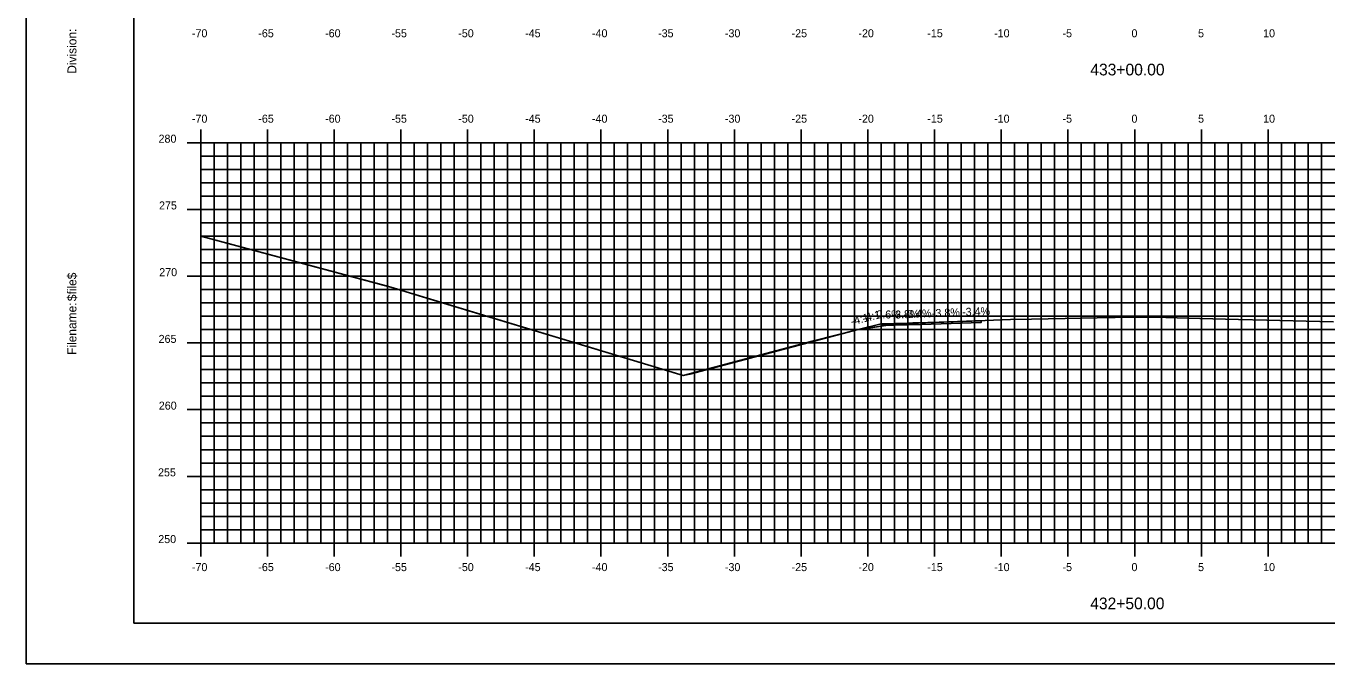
# Model space of a CAD drawing. Extents: x 1168600 to 1177589, y 610178 to 611246.
# Drawn here: x 1176211.1 to 1176308.5, y 610900.5 to 610948.3 of the extents above; entities that cross this region are included whole.
import ezdxf

# ---------------------------------------------------------------- set-up
doc = ezdxf.new("R2010")
doc.units = 0
for name, color, linetype in [('_Construction', 7, 'Continuous'), ('_Station Equation', 7, 'Continuous'), ('ANNOTATION', 7, 'Continuous'), ('D_Roadway_Edge_TW', 7, 'Continuous'), ('D_Slope_Direction', 7, 'Continuous'), ('D_Text_Standard', 7, 'Continuous'), ('H_V ANNOTATION', 7, 'Continuous'), ('MAJOR', 7, 'Continuous'), ('MATCH LINES', 7, 'Continuous'), ('MINOR', 7, 'Continuous')]:
    doc.layers.add(name, color=color, linetype=linetype)

msp = doc.modelspace()

# ---------------------------------------------------------------- linework, layer by layer
at = {"layer": '_Construction'}
for p, q in [((1176219.176, 611008.596), (1176219.176, 610903.596)), ((1176219.176, 610903.596), (1176379.176, 610903.596))]:
    msp.add_line(p, q, dxfattribs=at)
msp.add_lwpolyline([(1176211.083, 610900.537), (1176381.083, 610900.537), (1176381.083, 611010.537), (1176211.083, 611010.537)], close=True, dxfattribs=at)
at = {"layer": '_Station Equation'}
for points in [[(1176224.176, 610932.602), (1176238.069, 610928.874), (1176238.606, 610928.714), (1176238.994, 610928.587), (1176260.325, 610922.145), (1176260.848, 610922.258), (1176273.44, 610925.591), (1176273.816, 610925.644), (1176274.001, 610925.67), (1176274.227, 610925.703), (1176275.518, 610925.891), (1176276.16, 610925.985), (1176276.403, 610926.022), (1176276.776, 610926.045), (1176277.559, 610926.095), (1176279.796, 610926.153), (1176284.868, 610926.34), (1176286.444, 610926.368), (1176290.227, 610926.453), (1176291.367, 610926.474), (1176294.069, 610926.528), (1176294.286, 610926.529), (1176296.505, 610926.487), (1176299.07, 610926.431), (1176301.946, 610926.357), (1176304.071, 610926.301), (1176307.032, 610926.224), (1176309.071, 610926.166)], [(1176224.176, 610932.595), (1176238.606, 610928.714), (1176240.557, 610928.115), (1176260.325, 610922.145), (1176270.104, 610924.757), (1176273.44, 610925.591), (1176273.816, 610925.644), (1176274.001, 610925.67), (1176274.227, 610925.703), (1176274.465, 610925.738), (1176275.517, 610925.891), (1176276.159, 610925.985), (1176276.403, 610926.022), (1176276.777, 610926.045), (1176277.56, 610926.095), (1176279.798, 610926.153), (1176282.33, 610926.251), (1176284.868, 610926.34), (1176286.443, 610926.368), (1176290.227, 610926.453), (1176291.366, 610926.474), (1176294.069, 610926.528), (1176294.287, 610926.529), (1176296.504, 610926.487), (1176299.07, 610926.431), (1176301.947, 610926.356), (1176304.071, 610926.301), (1176307.033, 610926.224), (1176309.071, 610926.166)]]:
    msp.add_lwpolyline(points, dxfattribs=at)
at = {"layer": 'D_Roadway_Edge_TW'}
msp.add_lwpolyline([(1176282.671, 610926.259), (1176276.401, 610926.023), (1176278.175, 610926.089), (1176275.176, 610926.03), (1176275.176, 610925.905), (1176278.175, 610925.964), (1176282.671, 610926.134)], close=True, dxfattribs=at)
msp.add_lwpolyline([(1176282.671, 610926.259), (1176276.401, 610926.023), (1176278.175, 610926.089), (1176275.176, 610926.03), (1176275.176, 610925.905), (1176278.175, 610925.964), (1176282.671, 610926.134)], close=True, dxfattribs=at)
msp.add_lwpolyline([(1176282.671, 610926.259), (1176276.401, 610926.023), (1176278.175, 610926.089), (1176278.175, 610925.964), (1176282.671, 610926.134), (1176282.671, 610926.259)], dxfattribs=at)
msp.add_lwpolyline([(1176282.671, 610926.259), (1176276.401, 610926.023), (1176278.175, 610926.089), (1176278.175, 610925.964), (1176282.671, 610926.134), (1176282.671, 610926.259)], dxfattribs=at)
at = {"layer": 'D_Slope_Direction'}
for points in [[(1176275.176, 610926.03), (1176273.44, 610925.591)], [(1176275.176, 610926.03), (1176273.44, 610925.591)], [(1176278.175, 610926.089), (1176275.176, 610926.03)], [(1176278.175, 610926.089), (1176275.176, 610926.03)]]:
    msp.add_lwpolyline(points, dxfattribs=at)
at = {"layer": 'D_Text_Standard'}
msp.add_lwpolyline([(1176273.44, 610925.591), (1176274.283, 610925.807), (1176274.283, 610925.807), (1176275.176, 610926.03), (1176276.279, 610926.024), (1176276.401, 610926.023), (1176277.97, 610926.082), (1176278.175, 610926.089), (1176282.239, 610926.244), (1176282.671, 610926.259)], dxfattribs=at)
at = {"layer": 'MAJOR'}
for p, q in [((1176224.176, 610940.598), (1176224.176, 610939.596)), ((1176229.176, 610940.598), (1176229.176, 610939.596)), ((1176234.176, 610940.598), (1176234.176, 610939.596)), ((1176239.176, 610940.598), (1176239.176, 610939.596)), ((1176244.176, 610940.598), (1176244.176, 610939.596)), ((1176249.176, 610940.598), (1176249.176, 610939.596)), ((1176254.176, 610940.598), (1176254.176, 610939.596)), ((1176259.176, 610940.598), (1176259.176, 610939.596)), ((1176264.176, 610940.598), (1176264.176, 610939.596)), ((1176269.176, 610940.598), (1176269.176, 610939.596)), ((1176274.176, 610940.598), (1176274.176, 610939.596)), ((1176279.176, 610940.598), (1176279.176, 610939.596)), ((1176284.176, 610940.598), (1176284.176, 610939.596)), ((1176289.176, 610940.598), (1176289.176, 610939.596)), ((1176294.176, 610940.598), (1176294.176, 610939.596)), ((1176299.176, 610940.598), (1176299.176, 610939.596)), ((1176304.176, 610940.598), (1176304.176, 610939.596)), ((1176223.174, 610939.596), (1176224.176, 610939.596)), ((1176224.176, 610939.596), (1176364.176, 610939.596)), ((1176224.176, 610909.596), (1176224.176, 610939.596)), ((1176224.176, 610909.596), (1176224.176, 610939.596)), ((1176224.176, 610939.596), (1176364.176, 610939.596)), ((1176229.176, 610909.596), (1176229.176, 610939.596)), ((1176234.176, 610909.596), (1176234.176, 610939.596)), ((1176239.176, 610909.596), (1176239.176, 610939.596)), ((1176244.176, 610909.596), (1176244.176, 610939.596)), ((1176249.176, 610909.596), (1176249.176, 610939.596)), ((1176254.176, 610909.596), (1176254.176, 610939.596)), ((1176259.176, 610909.596), (1176259.176, 610939.596)), ((1176264.176, 610909.596), (1176264.176, 610939.596)), ((1176269.176, 610909.596), (1176269.176, 610939.596)), ((1176274.176, 610909.596), (1176274.176, 610939.596)), ((1176279.176, 610909.596), (1176279.176, 610939.596)), ((1176284.176, 610909.596), (1176284.176, 610939.596)), ((1176289.176, 610909.596), (1176289.176, 610939.596)), ((1176294.176, 610909.596), (1176294.176, 610939.596)), ((1176299.176, 610909.596), (1176299.176, 610939.596)), ((1176304.176, 610909.596), (1176304.176, 610939.596)), ((1176223.174, 610934.596), (1176224.176, 610934.596)), ((1176224.176, 610934.596), (1176364.176, 610934.596)), ((1176223.174, 610929.596), (1176224.176, 610929.596)), ((1176224.176, 610929.596), (1176364.176, 610929.596)), ((1176223.174, 610924.596), (1176224.176, 610924.596)), ((1176224.176, 610924.596), (1176364.176, 610924.596)), ((1176223.174, 610919.596), (1176224.176, 610919.596)), ((1176224.176, 610919.596), (1176364.176, 610919.596)), ((1176223.174, 610914.596), (1176224.176, 610914.596)), ((1176224.176, 610914.596), (1176364.176, 610914.596)), ((1176223.174, 610909.596), (1176224.176, 610909.596)), ((1176224.176, 610909.596), (1176364.176, 610909.596)), ((1176224.176, 610909.596), (1176364.176, 610909.596)), ((1176224.176, 610908.594), (1176224.176, 610909.596)), ((1176229.176, 610908.594), (1176229.176, 610909.596)), ((1176234.176, 610908.594), (1176234.176, 610909.596)), ((1176239.176, 610908.594), (1176239.176, 610909.596)), ((1176244.176, 610908.594), (1176244.176, 610909.596)), ((1176249.176, 610908.594), (1176249.176, 610909.596)), ((1176254.176, 610908.594), (1176254.176, 610909.596)), ((1176259.176, 610908.594), (1176259.176, 610909.596)), ((1176264.176, 610908.594), (1176264.176, 610909.596)), ((1176269.176, 610908.594), (1176269.176, 610909.596)), ((1176274.176, 610908.594), (1176274.176, 610909.596)), ((1176279.176, 610908.594), (1176279.176, 610909.596)), ((1176284.176, 610908.594), (1176284.176, 610909.596)), ((1176289.176, 610908.594), (1176289.176, 610909.596)), ((1176294.176, 610908.594), (1176294.176, 610909.596)), ((1176299.176, 610908.594), (1176299.176, 610909.596)), ((1176304.176, 610908.594), (1176304.176, 610909.596))]:
    msp.add_line(p, q, dxfattribs=at)
at = {"layer": 'MATCH LINES'}
msp.add_lwpolyline([(1176278.175, 610926.089), (1176278.175, 610925.964)], dxfattribs=at)
msp.add_lwpolyline([(1176278.175, 610926.089), (1176278.175, 610925.964)], dxfattribs=at)
at = {"layer": 'MINOR'}
for p, q in [((1176225.176, 610909.596), (1176225.176, 610939.596)), ((1176226.176, 610909.596), (1176226.176, 610939.596)), ((1176227.176, 610909.596), (1176227.176, 610939.596)), ((1176228.176, 610909.596), (1176228.176, 610939.596)), ((1176230.176, 610909.596), (1176230.176, 610939.596)), ((1176231.176, 610909.596), (1176231.176, 610939.596)), ((1176232.176, 610909.596), (1176232.176, 610939.596)), ((1176233.176, 610909.596), (1176233.176, 610939.596)), ((1176235.176, 610909.596), (1176235.176, 610939.596)), ((1176236.176, 610909.596), (1176236.176, 610939.596)), ((1176237.176, 610909.596), (1176237.176, 610939.596)), ((1176238.176, 610909.596), (1176238.176, 610939.596)), ((1176240.176, 610909.596), (1176240.176, 610939.596)), ((1176241.176, 610909.596), (1176241.176, 610939.596)), ((1176242.176, 610909.596), (1176242.176, 610939.596)), ((1176243.176, 610909.596), (1176243.176, 610939.596)), ((1176245.176, 610909.596), (1176245.176, 610939.596)), ((1176246.176, 610909.596), (1176246.176, 610939.596)), ((1176247.176, 610909.596), (1176247.176, 610939.596)), ((1176248.176, 610909.596), (1176248.176, 610939.596)), ((1176250.176, 610909.596), (1176250.176, 610939.596)), ((1176251.176, 610909.596), (1176251.176, 610939.596)), ((1176252.176, 610909.596), (1176252.176, 610939.596)), ((1176253.176, 610909.596), (1176253.176, 610939.596)), ((1176255.176, 610909.596), (1176255.176, 610939.596)), ((1176256.176, 610909.596), (1176256.176, 610939.596)), ((1176257.176, 610909.596), (1176257.176, 610939.596)), ((1176258.176, 610909.596), (1176258.176, 610939.596)), ((1176260.176, 610909.596), (1176260.176, 610939.596)), ((1176261.176, 610909.596), (1176261.176, 610939.596)), ((1176262.176, 610909.596), (1176262.176, 610939.596)), ((1176263.176, 610909.596), (1176263.176, 610939.596)), ((1176265.176, 610909.596), (1176265.176, 610939.596)), ((1176266.176, 610909.596), (1176266.176, 610939.596)), ((1176267.176, 610909.596), (1176267.176, 610939.596)), ((1176268.176, 610909.596), (1176268.176, 610939.596)), ((1176270.176, 610909.596), (1176270.176, 610939.596)), ((1176271.176, 610909.596), (1176271.176, 610939.596)), ((1176272.176, 610909.596), (1176272.176, 610939.596)), ((1176273.176, 610909.596), (1176273.176, 610939.596)), ((1176275.176, 610909.596), (1176275.176, 610939.596)), ((1176276.176, 610909.596), (1176276.176, 610939.596)), ((1176277.176, 610909.596), (1176277.176, 610939.596)), ((1176278.176, 610909.596), (1176278.176, 610939.596)), ((1176280.176, 610909.596), (1176280.176, 610939.596)), ((1176281.176, 610909.596), (1176281.176, 610939.596)), ((1176282.176, 610909.596), (1176282.176, 610939.596)), ((1176283.176, 610909.596), (1176283.176, 610939.596)), ((1176285.176, 610909.596), (1176285.176, 610939.596)), ((1176286.176, 610909.596), (1176286.176, 610939.596)), ((1176287.176, 610909.596), (1176287.176, 610939.596)), ((1176288.176, 610909.596), (1176288.176, 610939.596)), ((1176290.176, 610909.596), (1176290.176, 610939.596)), ((1176291.176, 610909.596), (1176291.176, 610939.596)), ((1176292.176, 610909.596), (1176292.176, 610939.596)), ((1176293.176, 610909.596), (1176293.176, 610939.596)), ((1176295.176, 610909.596), (1176295.176, 610939.596)), ((1176296.176, 610909.596), (1176296.176, 610939.596)), ((1176297.176, 610909.596), (1176297.176, 610939.596)), ((1176298.176, 610909.596), (1176298.176, 610939.596)), ((1176300.176, 610909.596), (1176300.176, 610939.596)), ((1176301.176, 610909.596), (1176301.176, 610939.596)), ((1176302.176, 610909.596), (1176302.176, 610939.596)), ((1176303.176, 610909.596), (1176303.176, 610939.596)), ((1176305.176, 610909.596), (1176305.176, 610939.596)), ((1176306.176, 610909.596), (1176306.176, 610939.596)), ((1176307.176, 610909.596), (1176307.176, 610939.596)), ((1176308.176, 610909.596), (1176308.176, 610939.596)), ((1176224.176, 610938.596), (1176364.176, 610938.596)), ((1176224.176, 610938.596), (1176225.178, 610938.596)), ((1176224.176, 610937.596), (1176364.176, 610937.596)), ((1176224.176, 610937.596), (1176225.178, 610937.596)), ((1176224.176, 610936.596), (1176364.176, 610936.596)), ((1176224.176, 610936.596), (1176225.178, 610936.596)), ((1176224.176, 610935.596), (1176364.176, 610935.596)), ((1176224.176, 610935.596), (1176225.178, 610935.596)), ((1176224.176, 610933.596), (1176364.176, 610933.596)), ((1176224.176, 610933.596), (1176225.178, 610933.596)), ((1176224.176, 610932.596), (1176364.176, 610932.596)), ((1176224.176, 610932.596), (1176225.178, 610932.596)), ((1176224.176, 610931.596), (1176364.176, 610931.596)), ((1176224.176, 610931.596), (1176225.178, 610931.596)), ((1176224.176, 610930.596), (1176364.176, 610930.596)), ((1176224.176, 610930.596), (1176225.178, 610930.596)), ((1176224.176, 610928.596), (1176364.176, 610928.596)), ((1176224.176, 610928.596), (1176225.178, 610928.596)), ((1176224.176, 610927.596), (1176364.176, 610927.596)), ((1176224.176, 610927.596), (1176225.178, 610927.596)), ((1176224.176, 610926.596), (1176364.176, 610926.596)), ((1176224.176, 610926.596), (1176225.178, 610926.596)), ((1176224.176, 610925.596), (1176364.176, 610925.596)), ((1176224.176, 610925.596), (1176225.178, 610925.596)), ((1176224.176, 610923.596), (1176364.176, 610923.596)), ((1176224.176, 610923.596), (1176225.178, 610923.596)), ((1176224.176, 610922.596), (1176364.176, 610922.596)), ((1176224.176, 610922.596), (1176225.178, 610922.596)), ((1176224.176, 610921.596), (1176364.176, 610921.596)), ((1176224.176, 610921.596), (1176225.178, 610921.596)), ((1176224.176, 610920.596), (1176364.176, 610920.596)), ((1176224.176, 610920.596), (1176225.178, 610920.596)), ((1176224.176, 610918.596), (1176364.176, 610918.596)), ((1176224.176, 610918.596), (1176225.178, 610918.596)), ((1176224.176, 610917.596), (1176364.176, 610917.596)), ((1176224.176, 610917.596), (1176225.178, 610917.596)), ((1176224.176, 610916.596), (1176364.176, 610916.596)), ((1176224.176, 610916.596), (1176225.178, 610916.596)), ((1176224.176, 610915.596), (1176364.176, 610915.596)), ((1176224.176, 610915.596), (1176225.178, 610915.596)), ((1176224.176, 610913.596), (1176364.176, 610913.596)), ((1176224.176, 610913.596), (1176225.178, 610913.596)), ((1176224.176, 610912.596), (1176364.176, 610912.596)), ((1176224.176, 610912.596), (1176225.178, 610912.596)), ((1176224.176, 610911.596), (1176364.176, 610911.596)), ((1176224.176, 610911.596), (1176225.178, 610911.596)), ((1176224.176, 610910.596), (1176364.176, 610910.596)), ((1176224.176, 610910.596), (1176225.178, 610910.596))]:
    msp.add_line(p, q, dxfattribs=at)

# ---------------------------------------------------------------- texts
at = {"layer": '_Construction'}
for s, p in [('Division:', (1176214.861, 610944.762)), ('$file$', (1176214.861, 610927.722)), ('Filename:', (1176214.861, 610923.695))]:
    msp.add_text(s, height=0.6696, rotation=90, dxfattribs=at).set_placement(p)
at = {"layer": 'ANNOTATION'}
for s, rotation, p in [('-4:1', 14.38912, (1176272.969, 610925.902)), ('-4:1', 14.03624, (1176273.841, 610926.128)), ('0.6%', 359.65843, (1176274.81, 610926.433)), ('-3.8%', 2.16204, (1176275.966, 610926.407)), ('-3.4%', 1.96325, (1176276.867, 610926.445)), ('-3.8%', 2.17831, (1176278.987, 610926.521)), ('-3.4%', 1.95333, (1176281.25, 610926.611))]:
    msp.add_text(s, height=0.6, rotation=rotation, dxfattribs=at).set_placement(p)
at = {"layer": 'H_V ANNOTATION'}
for s, height, p in [('-70', 0.6, (1176223.518, 610947.496)), ('-65', 0.6, (1176228.494, 610947.496)), ('-60', 0.6, (1176233.502, 610947.496)), ('-55', 0.6, (1176238.472, 610947.496)), ('-50', 0.6, (1176243.48, 610947.496)), ('-45', 0.6, (1176248.494, 610947.496)), ('-40', 0.6, (1176253.502, 610947.496)), ('-35', 0.6, (1176258.456, 610947.496)), ('-30', 0.6, (1176263.464, 610947.496)), ('-25', 0.6, (1176268.462, 610947.496)), ('-20', 0.6, (1176273.47, 610947.496)), ('-15', 0.6, (1176278.633, 610947.496)), ('-10', 0.6, (1176283.641, 610947.496)), ('-5', 0.6, (1176288.767, 610947.496)), ('0', 0.6, (1176293.935, 610947.496)), ('5', 0.6, (1176298.927, 610947.496)), ('10', 0.6, (1176303.801, 610947.496)), ('433+00.00', 0.875, (1176290.852, 610944.639)), ('-70', 0.6, (1176223.518, 610941.096)), ('-65', 0.6, (1176228.494, 610941.096)), ('-60', 0.6, (1176233.502, 610941.096)), ('-55', 0.6, (1176238.472, 610941.096)), ('-50', 0.6, (1176243.48, 610941.096)), ('-45', 0.6, (1176248.494, 610941.096)), ('-40', 0.6, (1176253.502, 610941.096)), ('-35', 0.6, (1176258.456, 610941.096)), ('-30', 0.6, (1176263.464, 610941.096)), ('-25', 0.6, (1176268.462, 610941.096)), ('-20', 0.6, (1176273.47, 610941.096)), ('-15', 0.6, (1176278.633, 610941.096)), ('-10', 0.6, (1176283.641, 610941.096)), ('-5', 0.6, (1176288.767, 610941.096)), ('0', 0.6, (1176293.935, 610941.096)), ('5', 0.6, (1176298.927, 610941.096)), ('10', 0.6, (1176303.801, 610941.096)), ('280', 0.6, (1176221.017, 610939.596)), ('275', 0.6, (1176221.054, 610934.596)), ('270', 0.6, (1176221.07, 610929.596)), ('265', 0.6, (1176221.022, 610924.596)), ('260', 0.6, (1176221.038, 610919.596)), ('255', 0.6, (1176220.979, 610914.596)), ('250', 0.6, (1176220.995, 610909.596)), ('-70', 0.6, (1176223.518, 610907.496)), ('-65', 0.6, (1176228.494, 610907.496)), ('-60', 0.6, (1176233.502, 610907.496)), ('-55', 0.6, (1176238.472, 610907.496)), ('-50', 0.6, (1176243.48, 610907.496)), ('-45', 0.6, (1176248.494, 610907.496)), ('-40', 0.6, (1176253.502, 610907.496)), ('-35', 0.6, (1176258.456, 610907.496)), ('-30', 0.6, (1176263.464, 610907.496)), ('-25', 0.6, (1176268.462, 610907.496)), ('-20', 0.6, (1176273.47, 610907.496)), ('-15', 0.6, (1176278.633, 610907.496)), ('-10', 0.6, (1176283.641, 610907.496)), ('-5', 0.6, (1176288.767, 610907.496)), ('0', 0.6, (1176293.935, 610907.496)), ('5', 0.6, (1176298.927, 610907.496)), ('10', 0.6, (1176303.801, 610907.496)), ('432+50.00', 0.875, (1176290.844, 610904.639))]:
    msp.add_text(s, height=height, dxfattribs=at).set_placement(p)

doc.saveas('drawing.dxf')
